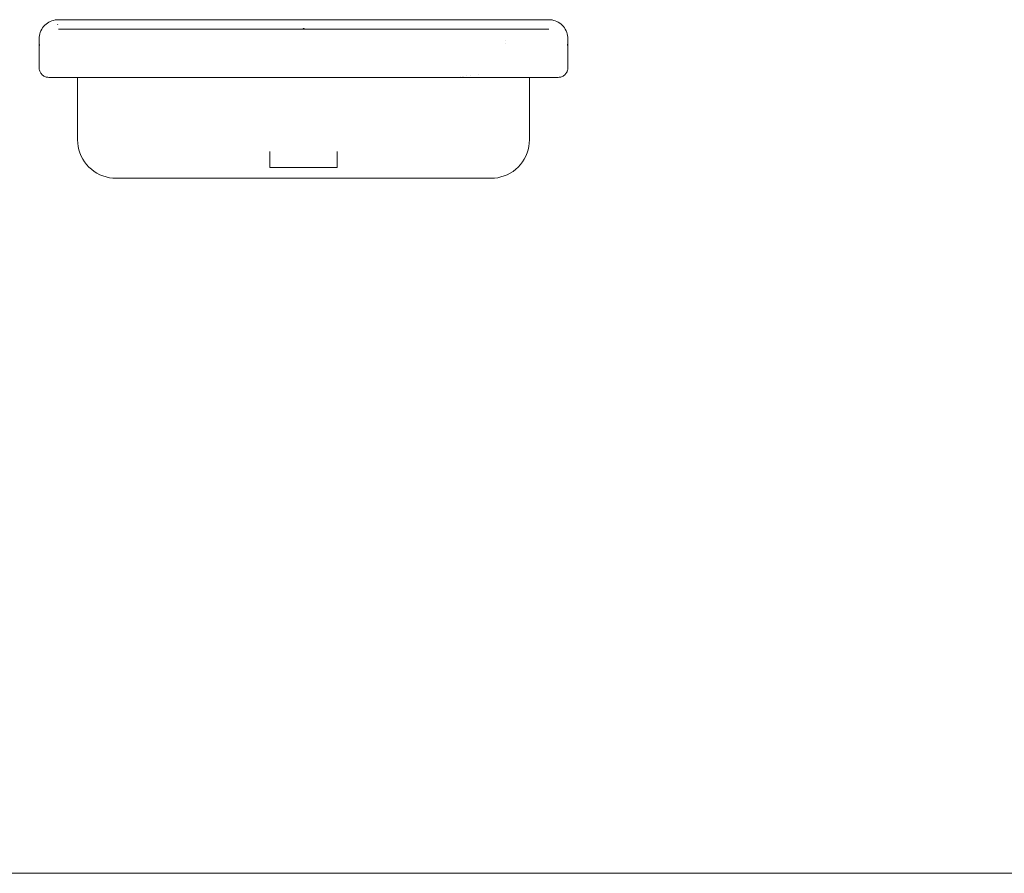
# Model space of a CAD drawing. Header units: millimetres. Extents: x -4835 to 23023, y -15404 to 3906.
# Tile 359 of 409: x 7633 to 7736, y 1370 to 1459. Entities that reach past the tile are written whole.
import ezdxf

# ---------------------------------------------------------------- set-up
doc = ezdxf.new("R2010")
doc.units = ezdxf.units.MM
doc.layers.add('- AGP-1_OPISY', color=7, linetype='Continuous', lineweight=9)
doc.layers.add('sp-armatura', color=6, linetype='Continuous', lineweight=15)

msp = doc.modelspace()

# ---------------------------------------------------------------- linework, layer by layer
at = {"layer": '- AGP-1_OPISY', "lineweight": 9}
msp.add_lwpolyline([(7017.7117, 1370.4947), (8954.2932, 1370.4947)], dxfattribs=at)
at = {"layer": 'sp-armatura'}
for p, q in [((7635.7771, 1458.446), (7635.8834, 1458.5844)), ((7635.8834, 1458.5844), (7636.0012, 1458.713)), ((7636.0012, 1458.713), (7636.1299, 1458.8309)), ((7636.1299, 1458.8309), (7636.2683, 1458.9371)), ((7636.2683, 1458.9371), (7636.4154, 1459.0309)), ((7636.4154, 1459.0309), (7636.5702, 1459.1114)), ((7636.5702, 1459.1114), (7636.7314, 1459.1782)), ((7636.7314, 1459.1782), (7636.8978, 1459.2307)), ((7636.8978, 1459.2307), (7637.0681, 1459.2684)), ((7637.0681, 1459.2684), (7637.2412, 1459.2912)), ((7637.2412, 1459.2912), (7637.4154, 1459.2988)), ((7637.3226, 1458.7959), (7637.3328, 1458.7965)), ((7637.3226, 1458.7959), (7637.3226, 1458.7959)), ((7637.3328, 1458.7965), (7637.359, 1458.7972)), ((7637.4154, 1459.2988), (7688.4154, 1459.2988)), ((7637.4154, 1458.7988), (7637.4154, 1458.7988)), ((7688.4154, 1459.2988), (7688.5897, 1459.2912)), ((7688.5897, 1459.2912), (7688.7628, 1459.2684)), ((7688.7628, 1459.2684), (7688.9331, 1459.2307)), ((7688.9331, 1459.2307), (7689.0995, 1459.1782)), ((7689.0995, 1459.1782), (7689.2607, 1459.1114)), ((7689.2607, 1459.1114), (7689.4154, 1459.0309)), ((7689.4154, 1459.0309), (7689.5626, 1458.9371)), ((7689.5626, 1458.9371), (7689.701, 1458.8309)), ((7689.701, 1458.8309), (7689.8297, 1458.713)), ((7689.8297, 1458.713), (7689.9475, 1458.5844)), ((7689.9475, 1458.5844), (7690.0537, 1458.446)), ((7635.4154, 1457.2988), (7635.423, 1457.4731)), ((7635.423, 1457.4731), (7635.4458, 1457.6461)), ((7635.4458, 1457.6461), (7635.4836, 1457.8165)), ((7635.4836, 1457.8165), (7635.5361, 1457.9829)), ((7635.5361, 1457.9829), (7635.6029, 1458.1441)), ((7635.6029, 1458.1441), (7635.6834, 1458.2988)), ((7635.6834, 1458.2988), (7635.7771, 1458.446)), ((7637.4105, 1458.3088), (7637.4105, 1458.3088)), ((7637.4105, 1458.2988), (7637.4105, 1458.3088)), ((7637.4105, 1458.3088), (7688.4204, 1458.3088)), ((7637.4105, 1458.2988), (7688.4204, 1458.2988)), ((7637.4105, 1458.2988), (7637.4105, 1458.2988)), ((7637.4154, 1458.2988), (7637.4154, 1458.2988)), ((7637.4204, 1458.3088), (7637.4204, 1458.3088)), ((7637.4204, 1458.2988), (7637.4204, 1458.2988)), ((7641.1104, 1458.3088), (7641.1104, 1458.3088)), ((7641.1104, 1458.2988), (7641.1104, 1458.2988)), ((7641.1204, 1458.3088), (7641.1204, 1458.3088)), ((7641.1204, 1458.2988), (7641.1204, 1458.2988)), ((7662.8654, 1458.3988), (7662.9655, 1458.3988)), ((7662.8654, 1458.3088), (7662.8654, 1458.3988)), ((7662.8654, 1458.3988), (7662.8654, 1458.3988)), ((7662.8654, 1458.2988), (7662.8654, 1458.2988)), ((7662.9655, 1458.3088), (7662.9655, 1458.3988)), ((7662.9655, 1458.3988), (7662.9655, 1458.3988)), ((7662.9655, 1458.2988), (7662.9655, 1458.2988)), ((7684.7105, 1458.3088), (7684.7105, 1458.3088)), ((7684.7105, 1458.2988), (7684.7105, 1458.2988)), ((7684.7205, 1458.3088), (7684.7205, 1458.3088)), ((7684.7205, 1458.2988), (7684.7205, 1458.2988)), ((7688.4104, 1458.3088), (7688.4104, 1458.3088)), ((7688.4104, 1458.2988), (7688.4104, 1458.2988)), ((7688.4154, 1458.2988), (7688.4154, 1458.2988)), ((7688.4204, 1458.2988), (7688.4204, 1458.3088)), ((7688.4204, 1458.3088), (7688.4204, 1458.3088)), ((7688.4204, 1458.2988), (7688.4204, 1458.2988)), ((7690.0537, 1458.446), (7690.1475, 1458.2988)), ((7690.1475, 1458.2988), (7690.228, 1458.1441)), ((7690.228, 1458.1441), (7690.2948, 1457.9829)), ((7690.2948, 1457.9829), (7690.3473, 1457.8165)), ((7690.3473, 1457.8165), (7690.3851, 1457.6461)), ((7690.3851, 1457.6461), (7690.4078, 1457.4731)), ((7690.4078, 1457.4731), (7690.4154, 1457.2988)), ((7690.4078, 1457.4731), (7690.415, 1457.3077)), ((7635.4154, 1454.2988), (7635.4154, 1457.2988)), ((7635.4154, 1456.2988), (7635.423, 1456.4731)), ((7635.423, 1456.4731), (7635.4257, 1456.5007)), ((7635.4257, 1456.5007), (7635.4264, 1456.508)), ((7635.4264, 1456.508), (7635.4299, 1456.5331)), ((7635.4266, 1456.5074), (7635.4271, 1456.5183)), ((7635.4271, 1456.5183), (7635.4332, 1456.5567)), ((7635.4299, 1456.5331), (7635.4458, 1456.6461)), ((7635.4458, 1456.6461), (7635.4566, 1456.7026)), ((7635.4559, 1456.699), (7635.4609, 1456.7301)), ((7635.4566, 1456.7026), (7635.4582, 1456.7103)), ((7635.4582, 1456.7103), (7635.4609, 1456.7301)), ((7683.9154, 1457.1441), (7683.9154, 1457.1441)), ((7683.9154, 1456.8165), (7683.9154, 1456.8165)), ((7690.3673, 1456.7427), (7690.3701, 1456.7224)), ((7690.3673, 1456.7427), (7690.3776, 1456.6797)), ((7690.3701, 1456.7224), (7690.3743, 1456.7026)), ((7690.3743, 1456.7026), (7690.3851, 1456.6461)), ((7690.3851, 1456.6461), (7690.4037, 1456.5152)), ((7690.3927, 1456.5882), (7690.403, 1456.5259)), ((7690.403, 1456.5259), (7690.4044, 1456.4991)), ((7690.4037, 1456.5152), (7690.4052, 1456.5007)), ((7690.4052, 1456.5007), (7690.4078, 1456.4731)), ((7690.4078, 1456.4731), (7690.4154, 1456.2988)), ((7690.4078, 1456.4731), (7690.4078, 1456.4731)), ((7690.415, 1457.3077), (7690.4154, 1457.2988)), ((7690.4154, 1454.2988), (7690.4154, 1457.2988)), ((7635.4154, 1454.2988), (7635.4193, 1454.2117)), ((7635.4193, 1454.2117), (7635.4306, 1454.1252)), ((7635.4306, 1454.1252), (7635.4495, 1454.04)), ((7635.4306, 1454.1252), (7635.4495, 1454.04)), ((7635.4495, 1454.04), (7635.4757, 1453.9568)), ((7635.4495, 1454.04), (7635.4757, 1453.9568)), ((7635.4757, 1453.9568), (7635.5091, 1453.8762)), ((7635.4757, 1453.9568), (7635.5091, 1453.8762)), ((7635.5091, 1453.8762), (7635.5494, 1453.7988)), ((7635.5091, 1453.8762), (7635.5494, 1453.7988)), ((7635.5494, 1453.7988), (7635.5963, 1453.7253)), ((7635.5963, 1453.7253), (7635.6494, 1453.656)), ((7635.6494, 1453.656), (7635.7083, 1453.5917)), ((7635.7083, 1453.5917), (7635.7727, 1453.5328)), ((7635.7727, 1453.5328), (7635.8419, 1453.4797)), ((7635.8419, 1453.4797), (7635.9154, 1453.4328)), ((7635.8419, 1453.4797), (7635.9154, 1453.4328)), ((7635.9154, 1453.4328), (7635.9928, 1453.3925)), ((7635.9154, 1453.4328), (7635.9928, 1453.3925)), ((7635.9928, 1453.3925), (7636.0734, 1453.3591)), ((7636.0734, 1453.3591), (7636.1566, 1453.3329)), ((7679.2467, 1453.3591), (7679.2467, 1453.3591)), ((7679.4015, 1453.3925), (7679.4015, 1453.3925)), ((7679.5883, 1453.4328), (7679.5883, 1453.4328)), ((7679.8379, 1453.4797), (7679.8379, 1453.4797)), ((7680.2537, 1453.5328), (7680.2537, 1453.5328)), ((7681.1167, 1453.5917), (7681.1167, 1453.5917)), ((7689.6743, 1453.3329), (7689.7575, 1453.3591)), ((7689.7575, 1453.3591), (7689.8381, 1453.3925)), ((7689.8381, 1453.3925), (7689.9154, 1453.4328)), ((7689.8381, 1453.3925), (7689.9154, 1453.4328)), ((7689.9154, 1453.4328), (7689.989, 1453.4797)), ((7689.9154, 1453.4328), (7689.989, 1453.4797)), ((7689.989, 1453.4797), (7690.0582, 1453.5328)), ((7690.0582, 1453.5328), (7690.1226, 1453.5917)), ((7690.1226, 1453.5917), (7690.1815, 1453.656)), ((7690.1815, 1453.656), (7690.2346, 1453.7253)), ((7690.2346, 1453.7253), (7690.2814, 1453.7988)), ((7690.2814, 1453.7988), (7690.3217, 1453.8762)), ((7690.2814, 1453.7988), (7690.3217, 1453.8762)), ((7690.3217, 1453.8762), (7690.3551, 1453.9568)), ((7690.3217, 1453.8762), (7690.3551, 1453.9568)), ((7690.3551, 1453.9568), (7690.3814, 1454.04)), ((7690.3551, 1453.9568), (7690.3814, 1454.04)), ((7690.3814, 1454.04), (7690.4003, 1454.1252)), ((7690.3814, 1454.04), (7690.4003, 1454.1252)), ((7690.4003, 1454.1252), (7690.4116, 1454.2117)), ((7690.4116, 1454.2117), (7690.4154, 1454.2988)), ((7636.1566, 1453.3329), (7636.2418, 1453.314)), ((7636.2418, 1453.314), (7636.3283, 1453.3026)), ((7636.3283, 1453.3026), (7636.4154, 1453.2988)), ((7636.4154, 1453.2988), (7689.4154, 1453.2988)), ((7639.4154, 1453.2988), (7639.4154, 1453.2988)), ((7639.4154, 1446.7988), (7639.4154, 1453.2988)), ((7643.2226, 1453.2988), (7643.32, 1453.2953)), ((7643.32, 1453.2953), (7643.4154, 1453.2942)), ((7643.4154, 1453.2942), (7682.4154, 1453.2942)), ((7678.9831, 1453.2988), (7678.9831, 1453.2988)), ((7679.0411, 1453.314), (7679.0411, 1453.314)), ((7679.1251, 1453.3329), (7679.1251, 1453.3329)), ((7682.4154, 1453.2942), (7682.5109, 1453.2953)), ((7682.5109, 1453.2953), (7682.6083, 1453.2988)), ((7686.4002, 1453.2988), (7686.4002, 1453.2988)), ((7686.4154, 1453.2988), (7686.4154, 1453.2988)), ((7686.4154, 1446.7988), (7686.4154, 1453.2988)), ((7689.4154, 1453.2988), (7689.5026, 1453.3026)), ((7689.5026, 1453.3026), (7689.5891, 1453.314)), ((7689.5891, 1453.314), (7689.6743, 1453.3329)), ((7639.4154, 1446.7988), (7639.4307, 1446.4502)), ((7639.4307, 1446.4502), (7639.4762, 1446.1042)), ((7686.3547, 1446.1042), (7686.4002, 1446.4502)), ((7686.4002, 1446.4502), (7686.4154, 1446.7988)), ((7639.4762, 1446.1042), (7639.5518, 1445.7636)), ((7639.5518, 1445.7636), (7639.6567, 1445.4307)), ((7639.6567, 1445.4307), (7639.7902, 1445.1084)), ((7659.4154, 1443.9209), (7659.4154, 1445.5933)), ((7666.4154, 1443.9209), (7666.4154, 1445.5933)), ((7686.0407, 1445.1084), (7686.1742, 1445.4307)), ((7686.1742, 1445.4307), (7686.2791, 1445.7636)), ((7686.2791, 1445.7636), (7686.3547, 1446.1042)), ((7639.7902, 1445.1084), (7639.9514, 1444.7988)), ((7639.9514, 1444.7988), (7640.1388, 1444.5045)), ((7640.1388, 1444.5045), (7640.3513, 1444.2277)), ((7640.3513, 1444.2277), (7640.587, 1443.9704)), ((7685.2438, 1443.9704), (7685.4796, 1444.2277)), ((7685.4796, 1444.2277), (7685.692, 1444.5045)), ((7685.692, 1444.5045), (7685.8795, 1444.7988)), ((7685.8795, 1444.7988), (7686.0407, 1445.1084)), ((7640.587, 1443.9704), (7640.8443, 1443.7347)), ((7640.8443, 1443.7347), (7641.1212, 1443.5222)), ((7641.1212, 1443.5222), (7641.4154, 1443.3347)), ((7641.4154, 1443.3347), (7641.725, 1443.1736)), ((7641.725, 1443.1736), (7642.0474, 1443.0401)), ((7659.4154, 1443.9209), (7666.4154, 1443.9209)), ((7683.7835, 1443.0401), (7684.1059, 1443.1736)), ((7684.1059, 1443.1736), (7684.4154, 1443.3347)), ((7684.4154, 1443.3347), (7684.7097, 1443.5222)), ((7684.7097, 1443.5222), (7684.9866, 1443.7347)), ((7684.9866, 1443.7347), (7685.2438, 1443.9704)), ((7642.0474, 1443.0401), (7642.3801, 1442.9351)), ((7642.3801, 1442.9351), (7642.7208, 1442.8596)), ((7642.7208, 1442.8596), (7643.0668, 1442.8141)), ((7643.0668, 1442.8141), (7643.4154, 1442.7988)), ((7643.4154, 1442.7988), (7682.4154, 1442.7988)), ((7682.4154, 1442.7988), (7682.764, 1442.8141)), ((7682.764, 1442.8141), (7683.1101, 1442.8596)), ((7683.1101, 1442.8596), (7683.4507, 1442.9351)), ((7683.4507, 1442.9351), (7683.7835, 1443.0401))]:
    msp.add_line(p, q, dxfattribs=at)

doc.saveas('drawing.dxf')
